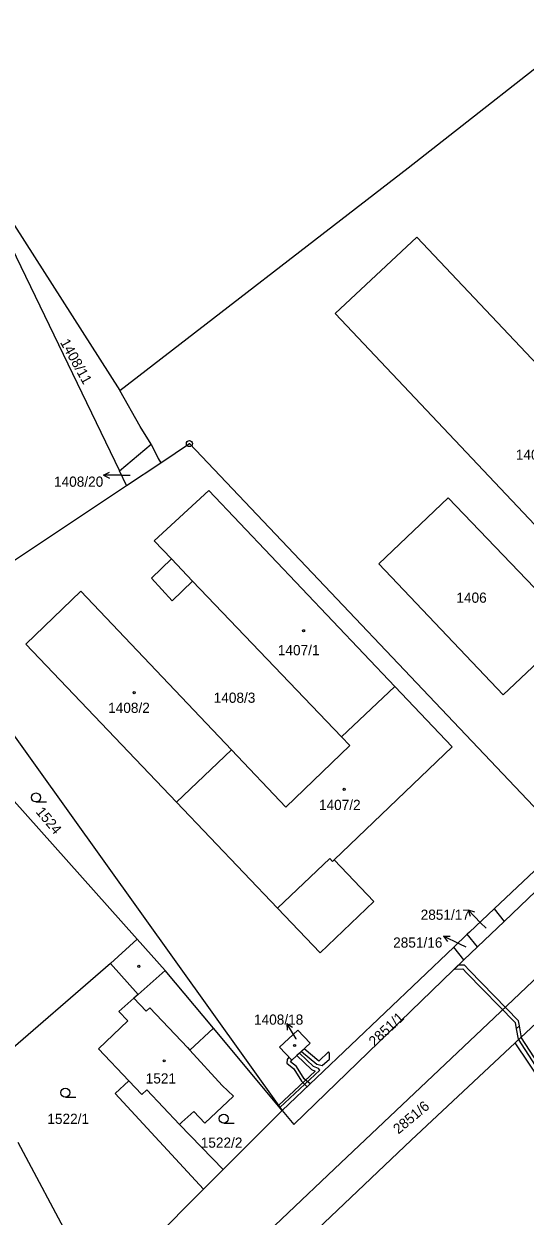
# Model space of a CAD drawing. Extents: x -562167 to -556918, y -1077891 to -1070763.
# Drawn here: x -560037.8 to -559954.2, y -1075431.3 to -1075232.2 of the extents above; entities that cross this region are included whole.
import ezdxf

# ---------------------------------------------------------------- set-up
doc = ezdxf.new("R2010")
doc.units = 0
for name, color, linetype in [('Hranice parcel', 7, 'Continuous'), ('Parcelní čísla', 7, 'Continuous'), ('Pop  PČ popisy', 7, 'Continuous'), ('Vnitřní kresba', 7, 'Continuous'), ('Věcná břemena k části', 7, 'Continuous'), ('Značky bodu BP', 7, 'Continuous'), ('Značky budov', 7, 'Continuous'), ('Značky kultur', 7, 'Continuous')]:
    doc.layers.add(name, color=color, linetype=linetype)

msp = doc.modelspace()

# ---------------------------------------------------------------- linework, layer by layer
at = {"layer": 'Hranice parcel'}
for p, q in [((-560054.48, -1075239.34), (-560021.84, -1075306.85)), ((-560021.84, -1075306.85), (-560016.61, -1075302.38)), ((-560016.61, -1075302.38), (-560015.39, -1075304.8)), ((-560014.99, -1075305.49), (-560010.2, -1075302.3)), ((-560010.2, -1075302.3), (-559947.36, -1075368.62)), ((-560020.67, -1075309.27), (-560014.99, -1075305.49)), ((-560015.39, -1075304.8), (-560014.99, -1075305.49)), ((-560020.67, -1075309.27), (-560021.84, -1075306.85)), ((-560053.65, -1075331.25), (-560020.67, -1075309.27)), ((-560053.65, -1075331.25), (-559994.74, -1075413.65)), ((-560018.93, -1075385.01), (-560061.25, -1075337.69)), ((-559984.83, -1075351.24), (-559975.91, -1075342.85)), ((-560003.19, -1075353.44), (-560012.35, -1075362.18)), ((-559957.71, -1075382.08), (-559934.1, -1075359.46)), ((-559947.36, -1075368.62), (-559959.37, -1075379.98)), ((-559959.37, -1075379.98), (-559957.71, -1075382.08)), ((-559957.71, -1075382.08), (-559962.16, -1075386.34)), ((-560018.93, -1075385.01), (-560023.37, -1075389.07)), ((-559963.84, -1075384.21), (-559966.08, -1075386.35)), ((-559962.16, -1075386.34), (-559963.84, -1075384.21)), ((-559994.74, -1075413.65), (-559966.08, -1075386.35)), ((-559964.4, -1075388.49), (-559966.08, -1075386.35)), ((-559962.16, -1075386.34), (-559964.4, -1075388.49)), ((-559994.74, -1075413.65), (-560006.2, -1075399.9)), ((-559951.39, -1075408.97), (-559955.84, -1075402.32)), ((-560004.55, -1075423.49), (-559994.74, -1075413.65)), ((-560038.81, -1075418.95), (-560025.55, -1075443.77)), ((-560007.84, -1075426.79), (-560004.55, -1075423.49))]:
    msp.add_line(p, q, dxfattribs=at)
for points in [[(-560021.83, -1075293.45), (-559973.7, -1075256.24), (-559943.04, -1075232.22)], [(-560054.48, -1075239.34), (-560039.36, -1075265.91), (-560021.83, -1075293.45)], [(-559937.81, -1075334.24), (-559936.46, -1075332.93), (-559985.86, -1075280.57), (-559972.24, -1075267.82), (-559919.52, -1075323.65), (-559934.48, -1075337.74), (-559937.81, -1075334.24)], [(-560016.61, -1075302.38), (-560018.4, -1075299.43), (-560021.83, -1075293.45)], [(-559975.91, -1075342.85), (-560006.94, -1075310.11), (-560016.06, -1075318.54), (-560013.18, -1075321.56), (-560016.55, -1075324.78), (-560013.1, -1075328.53), (-560009.66, -1075325.24), (-559984.83, -1075351.24)], [(-559946.11, -1075333.19), (-559967.01, -1075311.36), (-559978.58, -1075322.38), (-559957.83, -1075344.26), (-559946.11, -1075333.19)], [(-560003.19, -1075353.44), (-560028.31, -1075326.96), (-560037.51, -1075335.78), (-560012.35, -1075362.18)], [(-560012.35, -1075362.18), (-559995.49, -1075379.88), (-559988.38, -1075387.29), (-559979.43, -1075378.76), (-559986.05, -1075371.77), (-559966.37, -1075352.91), (-559975.91, -1075342.85)], [(-559984.83, -1075351.24), (-559983.43, -1075352.7), (-559994.14, -1075362.97), (-560003.19, -1075353.44)], [(-559959.37, -1075379.98), (-559963.45, -1075383.84), (-559963.84, -1075384.21)], [(-560008.87, -1075451.37), (-560009.93, -1075449.95), (-560010.17, -1075448.47), (-560009.95, -1075446.97), (-560009.18, -1075445.39), (-559985.97, -1075423.35), (-559958.28, -1075397.16), (-559945.39, -1075384.93), (-559943.86, -1075383.83), (-559942.5, -1075383.41), (-559940.64, -1075383.3), (-559938.89, -1075383.74), (-559938.31, -1075384.08)], [(-560006.2, -1075399.9), (-560014.22, -1075390.25), (-560018.93, -1075385.01)], [(-559955.84, -1075402.32), (-559937.95, -1075385.56), (-559936.56, -1075386.42)], [(-560023.37, -1075389.07), (-560042.15, -1075405.33), (-560044.4, -1075407.28)], [(-560023.37, -1075389.07), (-560018.75, -1075394.27), (-560019.47, -1075394.89), (-560022, -1075397.1), (-560020.5, -1075398.66), (-560025.39, -1075403.36), (-560020.33, -1075408.69)], [(-559994.74, -1075413.65), (-559992.77, -1075415.95), (-559964.4, -1075388.49)], [(-560004.55, -1075423.49), (-560011.85, -1075415.97), (-560011.46, -1075415.61), (-560009.46, -1075413.79), (-560007.64, -1075415.74), (-560002.87, -1075411.27), (-560004.72, -1075409.45), (-560010.12, -1075403.54), (-560006.2, -1075399.9)], [(-559993.14, -1075405.25), (-559995.19, -1075403.06), (-559992.11, -1075400.22), (-559990.06, -1075402.41), (-559993.14, -1075405.25)], [(-560004.97, -1075455.88), (-560004.29, -1075455), (-560005.77, -1075450.65), (-560001.12, -1075445.16), (-559973.21, -1075418.6), (-559955.84, -1075402.32)], [(-560020.33, -1075408.69), (-560022.59, -1075410.78), (-560007.84, -1075426.79)], [(-560025.55, -1075443.77), (-560025.22, -1075444.22), (-560007.84, -1075426.79)]]:
    msp.add_lwpolyline(points, dxfattribs=at)
at = {"layer": 'Pop  PČ popisy'}
for p, q in [((-560024.54, -1075307.59), (-560023.54, -1075307.09)), ((-560021.54, -1075307.59), (-560024.54, -1075307.59)), ((-560024.54, -1075307.59), (-560023.54, -1075308.09)), ((-560021.54, -1075307.59), (-560020.09, -1075307.59)), ((-559961.61, -1075382.28), (-559963.7, -1075380.12)), ((-559963.7, -1075380.12), (-559962.64, -1075380.49)), ((-559963.7, -1075380.12), (-559963.36, -1075381.19)), ((-559960.7, -1075383.22), (-559961.61, -1075382.28)), ((-559967.81, -1075384.52), (-559966.69, -1075384.51)), ((-559965.11, -1075385.84), (-559967.81, -1075384.52)), ((-559967.81, -1075384.52), (-559967.13, -1075385.41)), ((-559964.05, -1075386.35), (-559965.11, -1075385.84)), ((-559992.41, -1075401.69), (-559993.96, -1075399.12)), ((-559993.96, -1075399.12), (-559993.01, -1075399.72)), ((-559993.96, -1075399.12), (-559993.87, -1075400.23)), ((-559992.38, -1075401.73), (-559992.41, -1075401.69))]:
    msp.add_line(p, q, dxfattribs=at)
at = {"layer": 'Vnitřní kresba'}
for p, q in [((-560013.18, -1075321.56), (-560009.66, -1075325.24)), ((-560018.75, -1075394.27), (-560014.22, -1075390.25)), ((-560019.47, -1075394.89), (-560017.43, -1075397.05)), ((-560017.43, -1075397.05), (-560016.83, -1075396.52)), ((-560016.83, -1075396.52), (-560010.52, -1075403.1)), ((-560010.52, -1075403.1), (-560010.12, -1075403.54)), ((-560018.16, -1075410.97), (-560020.33, -1075408.69)), ((-560017.33, -1075410.18), (-560018.16, -1075410.97)), ((-560011.85, -1075415.97), (-560017.33, -1075410.18))]:
    msp.add_line(p, q, dxfattribs=at)
msp.add_lwpolyline([(-559986.05, -1075371.77), (-559986.34, -1075372.05), (-559986.78, -1075371.58), (-559995.49, -1075379.88)], dxfattribs=at)
at = {"layer": 'Věcná břemena k části'}
for points in [[(-559955.66, -1075399.98), (-559955.13, -1075399.49), (-559955.27, -1075398.64), (-559963.49, -1075390.29), (-559964.32, -1075389.35), (-559965.33, -1075389.39), (-559965.99, -1075390.03), (-559964.58, -1075389.96), (-559963.93, -1075390.69), (-559955.83, -1075398.92)], [(-559948.7, -1075410.45), (-559951.99, -1075405.8), (-559954.79, -1075401.51), (-559955.13, -1075399.49), (-559955.66, -1075399.98), (-559955.37, -1075401.73), (-559952.49, -1075406.14), (-559949.2, -1075410.79), (-559945.2, -1075416.8), (-559942.02, -1075421.73), (-559941.5, -1075423.74), (-559940.88, -1075423.78), (-559941.12, -1075422.54), (-559941.48, -1075421.47), (-559944.7, -1075416.48)], [(-559986.82, -1075404.05), (-559987, -1075403.86), (-559988.6, -1075405.38), (-559991.08, -1075403.35), (-559991.52, -1075403.76), (-559988.92, -1075405.9), (-559988.04, -1075406.1), (-559986.81, -1075405.04)], [(-559992.3, -1075404.47), (-559989.83, -1075406.81), (-559989.22, -1075407.05), (-559995.34, -1075412.81), (-559995.11, -1075413.13), (-559988.46, -1075406.88), (-559988.67, -1075406.62), (-559989.51, -1075406.29), (-559991.85, -1075404.06)], [(-559990.56, -1075409.67), (-559990.05, -1075409.19), (-559991.06, -1075408.33), (-559992.34, -1075406.3), (-559993.34, -1075405.49), (-559993.14, -1075405.25), (-559993.6, -1075404.76), (-559993.9, -1075405.1), (-559993.96, -1075405.75), (-559992.8, -1075406.7), (-559991.52, -1075408.73)]]:
    msp.add_lwpolyline(points, close=True, dxfattribs=at)
at = {"layer": 'Značky bodu BP'}
for radius in [0.5, 0.0303]:
    msp.add_circle((-560010.2, -1075302.3), radius, dxfattribs=at)
at = {"layer": 'Značky budov'}
for centre in [(-559991.15, -1075333.54), (-560019.42, -1075343.88), (-559984.38, -1075360.01), (-560018.64, -1075389.57), (-559992.65, -1075402.77), (-560014.41, -1075405.34)]:
    msp.add_circle(centre, 0.175, dxfattribs=at)
at = {"layer": 'Značky kultur'}
for p, q in [((-560035.81, -1075362.13), (-560034.06, -1075362.13)), ((-560030.9, -1075411.4), (-560029.15, -1075411.4)), ((-560004.47, -1075415.75), (-560002.72, -1075415.75))]:
    msp.add_line(p, q, dxfattribs=at)
for centre in [(-560035.81, -1075361.38), (-560030.9, -1075410.65), (-560004.47, -1075415)]:
    msp.add_circle(centre, 0.75, dxfattribs=at)

# ---------------------------------------------------------------- texts
at = {"layer": 'Parcelní čísla'}
for s, rotation, p in [('1408/11', 299, (-560031.83, -1075285.38)), ('1524', 310, (-560035.92, -1075363.83)), ('2851/1', 43, (-559979.32, -1075403.05)), ('2851/6', 40, (-559975.33, -1075417.66))]:
    msp.add_text(s, height=1.7, rotation=rotation, dxfattribs=at).set_placement(p)
for s, p in [('1405', (-559955.74, -1075305)), ('1408/20', (-560032.79, -1075309.5)), ('1406', (-559965.66, -1075328.87)), ('1407/1', (-559995.45, -1075337.63)), ('1408/3', (-560006.15, -1075345.57)), ('1408/2', (-560023.76, -1075347.26)), ('1407/2', (-559988.59, -1075363.47)), ('2851/17', (-559971.62, -1075381.8)), ('2851/16', (-559976.21, -1075386.45)), ('1408/18', (-559999.42, -1075399.31)), ('1521', (-560017.49, -1075409.13)), ('1522/1', (-560033.9, -1075415.88)), ('1522/2', (-560008.31, -1075419.85))]:
    msp.add_text(s, height=1.7, dxfattribs=at).set_placement(p)

doc.saveas('drawing.dxf')
